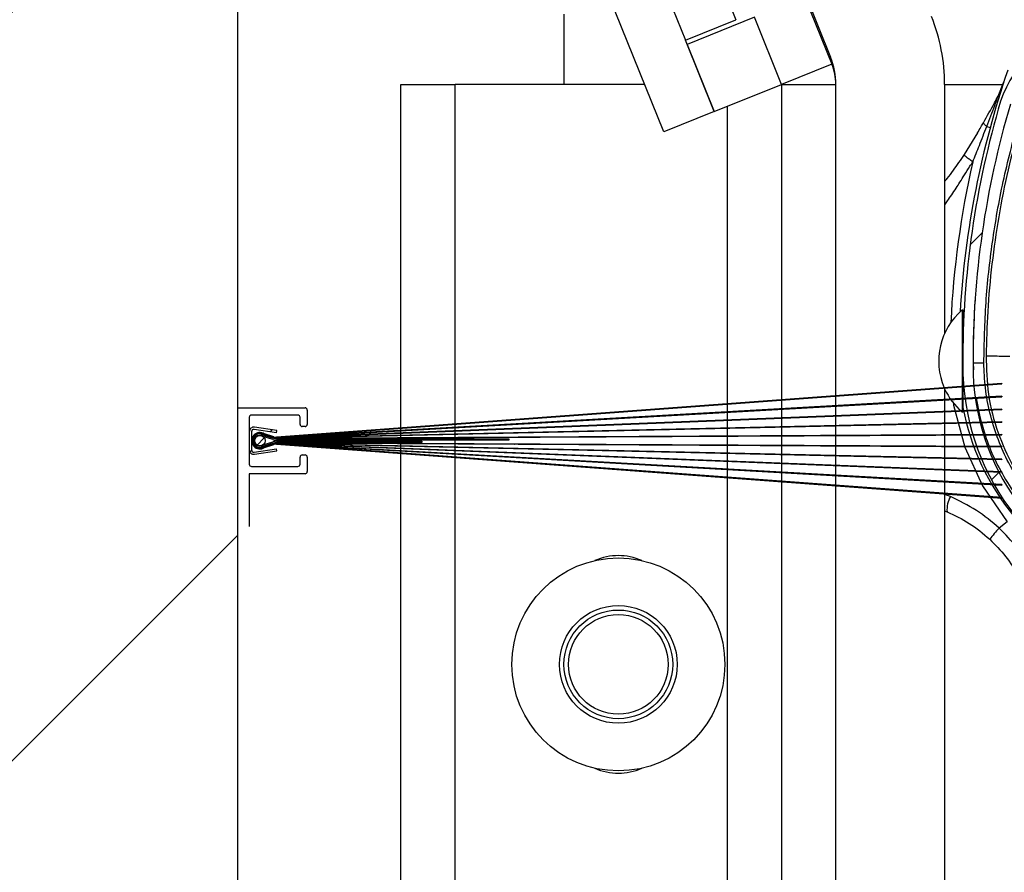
# Model space of a CAD drawing. Header units: inches. Extents: x 170 to 284, y 215 to 248.
# Tile 311 of 656: x 185.913 to 186.146, y 243.668 to 243.87. Entities that reach past the tile are written whole.
import ezdxf

# ---------------------------------------------------------------- set-up
doc = ezdxf.new("R2010")
doc.units = ezdxf.units.IN
doc.header["$LTSCALE"] = 0.25
doc.header["$MEASUREMENT"] = 0
doc.layers.add('LH BENCH MOUNT', color=7, linetype='Continuous')
pattern_1 = [(45, (176.0930244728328, 238.0091787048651), (-0.03026527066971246, 0.03026527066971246), [])]

msp = doc.modelspace()

# ---------------------------------------------------------------- hatches: boundary and pattern name
at = {"layer": 'LH BENCH MOUNT'}
h = msp.add_hatch(dxfattribs=at)
h.set_pattern_fill('ANSI31', color=256, style=0)
h.set_pattern_definition([(45, (0, -0.5529264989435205), (-0.08838834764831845, 0.08838834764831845), [])])
h.paths.add_polyline_path([(185.4488698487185, 243.6231789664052), (185.9644948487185, 243.6231789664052), (185.9644948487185, 245.0999116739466), (185.7280007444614, 245.0999116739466), (185.7280007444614, 245.1645705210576), (185.6895855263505, 245.0312116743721), (185.6895855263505, 245.0999116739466), (185.4488698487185, 245.0999116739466)])
h = msp.add_hatch(dxfattribs=at)
h.set_pattern_fill('ANSI31', color=256, scale=0.34241245, angle=2.8e-322, style=0)
h.set_pattern_definition(pattern_1)
edge = h.paths.add_edge_path(flags=0)
edge.add_arc((186.1662917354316, 243.6977719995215), 0.001712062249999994, 450.0000000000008, 472.2104203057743)
edge.add_line((186.1656445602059, 243.6993570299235), (186.1647320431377, 243.7015919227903))
edge.add_arc((186.1662917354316, 243.6977719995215), 0.004126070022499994, 449.9999999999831, 472.2104203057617, ccw=False)
edge.add_arc((186.1662917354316, 243.6888692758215), 0.01302879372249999, 401.4761673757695, 449.99999999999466, ccw=False)
edge.add_arc((186.1620458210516, 243.6857190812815), 0.01830194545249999, 360, 400.06137300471, ccw=False)
edge.add_arc((186.1685858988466, 243.6857190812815), 0.01176186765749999, 292.1408576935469, 360, ccw=False)
edge.add_arc((186.1662917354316, 243.6889719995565), 0.01566536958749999, 235.2570680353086, 295.4307998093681, ccw=False)
edge.add_arc((186.1715306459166, 243.6970871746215), 0.02532140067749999, 212.8542481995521, 235.9809333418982, ccw=False)
edge.add_arc((186.1633812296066, 243.6907183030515), 0.01504902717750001, 172.1557183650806, 209.3146496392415, ccw=False)
edge.add_arc((186.1758108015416, 243.6893828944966), 0.02754708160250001, 453.308503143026, 532.9325737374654, ccw=False)
edge.add_arc((186.1725578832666, 243.7254731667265), 0.008748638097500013, 280.9586189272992, 427.9414322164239)
edge.add_arc((186.1924176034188, 243.7878264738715), 0.05672062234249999, 179.5706357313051, 253.00989973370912, ccw=False)
edge.add_arc((186.3507493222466, 243.7890249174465), 0.2150521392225, 163.4260275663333, 180.2060536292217, ccw=False)
edge.add_arc((186.1719757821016, 243.8411743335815), 0.02884824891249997, 465.15884346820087, 521.4137567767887, ccw=False)
edge.add_arc((186.1546497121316, 243.8957206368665), 0.0284373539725, 290.1205938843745, 343.7190675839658)
edge.add_arc((186.1674901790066, 243.8915432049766), 0.01494630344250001, 345.2914408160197, 400.5471921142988)
edge.add_arc((186.1640660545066, 243.8897284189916), 0.0187470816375, 397.9578745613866, 431.4396159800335)
edge.add_arc((186.1662917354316, 243.8945564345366), 0.0134739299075, 433.877557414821, 472.2736457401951)
edge.add_arc((186.1637236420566, 243.9015758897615), 0.006011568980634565, 474.982532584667, 495.7175736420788)
edge.add_arc((186.1735166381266, 243.8943167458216), 0.01816498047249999, 500.8992600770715, 540.0000000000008)
edge.add_arc((186.1662917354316, 243.8943167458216), 0.01094007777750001, 180, 270)
edge.add_arc((186.1662917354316, 243.8852428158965), 0.001866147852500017, 270, 285.642246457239)
edge.add_line((186.1667949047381, 243.8834457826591), (186.167445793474, 243.8811211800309))
edge.add_arc((186.1662917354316, 243.8852428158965), 0.004280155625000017, 270.00000000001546, 285.6422464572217, ccw=False)
edge.add_arc((186.1662917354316, 243.8943167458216), 0.01335408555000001, 179.9999999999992, 270.00000000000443, ccw=False)
edge.add_arc((186.1735166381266, 243.8943167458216), 0.020578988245, 500.61135831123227, 540, ccw=False)
edge.add_arc((186.1637236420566, 243.9015758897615), 0.008425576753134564, 474.57766718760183, 496.4997109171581, ccw=False)
edge.add_arc((186.1662917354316, 243.8945564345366), 0.01588793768, 433.6903022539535, 472.4705806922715, ccw=False)
edge.add_arc((186.1640660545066, 243.8897284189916), 0.02116108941, 398.1045307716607, 431.57717173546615, ccw=False)
edge.add_arc((186.1674901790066, 243.8915432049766), 0.01736031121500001, 345.180248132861, 400.3658533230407, ccw=False)
edge.add_arc((186.1546497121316, 243.8957206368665), 0.030851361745, 289.9181572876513, 343.77953759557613, ccw=False)
edge.add_arc((186.1719757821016, 243.8411743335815), 0.02643424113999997, 464.9417095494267, 521.3236131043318)
edge.add_arc((186.3507493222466, 243.7890249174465), 0.21263813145, 523.4376684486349, 540.2096895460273)
edge.add_arc((186.1924176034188, 243.7878264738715), 0.05430661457, 539.5566266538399, 613.1145348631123)
edge.add_arc((186.1725578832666, 243.7254731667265), 0.01116264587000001, 280.0610388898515, 428.5290871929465, ccw=False)
edge.add_arc((186.1758108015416, 243.6893828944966), 0.02513307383, 452.9714001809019, 532.9706577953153)
edge.add_arc((186.1633812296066, 243.6907183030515), 0.01263501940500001, 532.0830472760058, 568.9826967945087)
edge.add_arc((186.1715306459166, 243.6970871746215), 0.022907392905, 213.0443063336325, 236.0197152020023)
edge.add_arc((186.1662917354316, 243.6889719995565), 0.01325136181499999, 235.1922404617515, 295.7352497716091)
edge.add_arc((186.1685858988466, 243.6857190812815), 0.009347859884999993, 291.7225241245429, 360)
edge.add_arc((186.1620458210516, 243.6857190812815), 0.01588793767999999, 360, 399.952178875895)
edge.add_arc((186.1662917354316, 243.6888692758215), 0.01061478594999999, 401.6345013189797, 450.0000000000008)
h = msp.add_hatch(dxfattribs=at)
h.set_pattern_fill('ANSI31', color=256, scale=0.34241245, angle=2.8e-322, style=0)
h.set_pattern_definition(pattern_1)
edge = h.paths.add_edge_path(flags=0)
edge.add_line((185.9730088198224, 243.771051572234), (185.970810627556, 243.7717613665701))
edge.add_arc((185.9697329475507, 243.7701800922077), 0.001913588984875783, 415.7245424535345, 664.2754575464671)
edge.add_line((185.970810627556, 243.7685988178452), (185.9730088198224, 243.7693086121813))
edge.add_arc((185.9736506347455, 243.7673209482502), 0.002088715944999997, 450, 467.895222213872, ccw=False)
edge.add_line((185.9736506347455, 243.7694096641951), (186.1449411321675, 243.7567628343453))
edge.add_line((186.1449411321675, 243.7567628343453), (186.1449411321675, 243.7566474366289))
edge.add_line((186.1449411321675, 243.7566474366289), (185.9736506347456, 243.7693754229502))
edge.add_arc((185.9736506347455, 243.7673209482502), 0.002054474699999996, 450.0000000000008, 467.8952222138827)
edge.add_line((185.9730193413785, 243.7692760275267), (185.9708258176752, 243.7685677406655))
edge.add_arc((185.9697329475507, 243.7701800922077), 0.001947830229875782, 55.87013613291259, 304.1298638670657, ccw=False)
edge.add_line((185.9708258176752, 243.7717924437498), (185.9730193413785, 243.7710841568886))
edge.add_arc((185.9736506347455, 243.7730392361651), 0.0020544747, 252.1047777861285, 270)
edge.add_line((185.9736506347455, 243.7709847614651), (186.1449411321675, 243.7837127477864))
edge.add_line((186.1449411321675, 243.7837127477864), (186.1449411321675, 243.7835973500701))
edge.add_line((186.1449411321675, 243.78359735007), (185.9736506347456, 243.7709505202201))
edge.add_arc((185.9736506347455, 243.7730392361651), 0.002088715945, 252.1047777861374, 269.9999999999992, ccw=False)
h = msp.add_hatch(dxfattribs=at)
h.set_pattern_fill('ANSI31', color=256, scale=0.34241245, angle=2.8e-322, style=0)
h.set_pattern_definition(pattern_1)
edge = h.paths.add_edge_path(flags=0)
edge.add_line((185.9729877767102, 243.7709864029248), (185.9707801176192, 243.7716992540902))
edge.add_arc((185.9697329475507, 243.7701800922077), 0.001845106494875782, 415.4212030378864, 664.5787969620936)
edge.add_line((185.9707801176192, 243.7686609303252), (185.9729877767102, 243.7693737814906))
edge.add_arc((185.9736506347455, 243.7673209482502), 0.002157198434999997, 450, 467.89522221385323, ccw=False)
edge.add_line((185.9736506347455, 243.7694781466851), (186.1449411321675, 243.7598092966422))
edge.add_line((186.1449411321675, 243.7598092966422), (186.1449411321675, 243.7596949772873))
edge.add_line((186.1449411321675, 243.7596949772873), (185.9736506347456, 243.7694439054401))
edge.add_arc((185.9736506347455, 243.7673209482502), 0.002122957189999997, 450.0000000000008, 467.895222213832)
edge.add_line((185.9729982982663, 243.7693411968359), (185.9707953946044, 243.7686298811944))
edge.add_arc((185.9697329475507, 243.7701800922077), 0.001879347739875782, 55.574959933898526, 304.4250400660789, ccw=False)
edge.add_line((185.9707953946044, 243.7717303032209), (185.9729982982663, 243.7710189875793))
edge.add_arc((185.9736506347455, 243.7730392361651), 0.00212295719, 252.1047777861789, 270)
edge.add_line((185.9736506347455, 243.7709162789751), (186.1449411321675, 243.780665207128))
edge.add_line((186.1449411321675, 243.780665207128), (186.1449411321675, 243.7805508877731))
edge.add_line((186.1449411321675, 243.7805508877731), (185.9736506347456, 243.7708820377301))
edge.add_arc((185.9736506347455, 243.7730392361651), 0.002157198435, 252.10477778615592, 269.9999999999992, ccw=False)
h = msp.add_hatch(dxfattribs=at)
h.set_pattern_fill('ANSI31', color=256, scale=0.34241245, angle=2.8e-322, style=0)
h.set_pattern_definition(pattern_1)
edge = h.paths.add_edge_path(flags=0)
edge.add_line((185.972966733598, 243.7709212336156), (185.9707494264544, 243.7716372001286))
edge.add_arc((185.9697329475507, 243.7701800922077), 0.001776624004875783, 415.1003613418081, 664.8996386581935)
edge.add_line((185.9707494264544, 243.7687229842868), (185.972966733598, 243.7694389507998))
edge.add_arc((185.9736506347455, 243.7673209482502), 0.002225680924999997, 450, 467.8952222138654, ccw=False)
edge.add_line((185.9736506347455, 243.7695466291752), (186.1449411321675, 243.7628278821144))
edge.add_line((186.1449411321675, 243.7628278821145), (186.1449411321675, 243.762714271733))
edge.add_line((186.1449411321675, 243.762714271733), (185.9736506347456, 243.7695123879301))
edge.add_arc((185.9736506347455, 243.7673209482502), 0.002191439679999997, 450.0000000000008, 467.8952222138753)
edge.add_line((185.9729772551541, 243.7694063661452), (185.9707647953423, 243.7686919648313))
edge.add_arc((185.9697329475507, 243.7701800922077), 0.001810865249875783, 55.26307391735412, 304.7369260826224, ccw=False)
edge.add_line((185.9707647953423, 243.771668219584), (185.9729772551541, 243.7709538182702))
edge.add_arc((185.9736506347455, 243.7730392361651), 0.00219143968, 252.1047777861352, 270)
edge.add_line((185.9736506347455, 243.7708477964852), (186.1449411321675, 243.7776459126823))
edge.add_line((186.1449411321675, 243.7776459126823), (186.1449411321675, 243.7775323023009))
edge.add_line((186.1449411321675, 243.7775323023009), (185.9736506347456, 243.7708135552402))
edge.add_arc((185.9736506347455, 243.7730392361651), 0.002225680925, 252.10477778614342, 269.9999999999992, ccw=False)
h = msp.add_hatch(dxfattribs=at)
h.set_pattern_fill('ANSI31', color=256, scale=0.34241245, angle=2.8e-322, style=0)
h.set_pattern_definition(pattern_1)
edge = h.paths.add_edge_path(flags=0)
edge.add_line((185.9729456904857, 243.7708560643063), (185.9707185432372, 243.7715752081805))
edge.add_arc((185.9697329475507, 243.7701800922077), 0.001708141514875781, 414.7602667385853, 665.2397332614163)
edge.add_line((185.9707185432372, 243.7687849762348), (185.9729456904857, 243.769504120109))
edge.add_arc((185.9736506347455, 243.7673209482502), 0.002294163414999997, 450, 467.8952222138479, ccw=False)
edge.add_line((185.9736506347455, 243.7696151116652), (186.1449411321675, 243.7658268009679))
edge.add_line((186.1449411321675, 243.7658268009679), (186.1449411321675, 243.7657161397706))
edge.add_line((186.1449411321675, 243.7657161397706), (185.9736506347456, 243.7695808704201))
edge.add_arc((185.9736506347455, 243.7673209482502), 0.002259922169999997, 450.0000000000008, 467.8952222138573)
edge.add_line((185.9729562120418, 243.7694715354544), (185.9707340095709, 243.7687539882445))
edge.add_arc((185.9697329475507, 243.7701800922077), 0.001742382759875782, 54.93283951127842, 305.067160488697, ccw=False)
edge.add_line((185.9707340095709, 243.7716061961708), (185.9729562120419, 243.7708886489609))
edge.add_arc((185.9736506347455, 243.7730392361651), 0.00225992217, 252.1047777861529, 270)
edge.add_line((185.9736506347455, 243.7707793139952), (186.1449411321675, 243.7746440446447))
edge.add_line((186.1449411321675, 243.7746440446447), (186.1449411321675, 243.7745333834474))
edge.add_line((186.1449411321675, 243.7745333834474), (185.9736506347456, 243.7707450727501))
edge.add_arc((185.9736506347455, 243.7730392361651), 0.002294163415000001, 252.10477778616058, 269.9999999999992, ccw=False)
h = msp.add_hatch(dxfattribs=at)
h.set_pattern_fill('ANSI31', color=256, scale=0.34241245, angle=2.8e-322, style=0)
h.set_pattern_definition(pattern_1)
edge = h.paths.add_edge_path(flags=0)
edge.add_line((185.9737349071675, 243.7725684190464), (185.9736576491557, 243.7720606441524))
edge.add_line((185.9736576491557, 243.7720606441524), (185.9683934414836, 243.7728615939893))
edge.add_arc((185.9683083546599, 243.7723023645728), 0.0005656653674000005, 441.3487905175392, 540.0000000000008)
edge.add_line((185.9677426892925, 243.7723023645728), (185.9677426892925, 243.7680406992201))
edge.add_arc((185.9683083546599, 243.7680406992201), 0.0005656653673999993, 180, 278.6512094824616)
edge.add_line((185.9683934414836, 243.7674814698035), (185.9736576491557, 243.7682824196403))
edge.add_line((185.9736576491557, 243.7682824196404), (185.9737349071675, 243.7677746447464))
edge.add_line((185.9737349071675, 243.7677746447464), (185.9684706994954, 243.7669736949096))
edge.add_arc((185.9683083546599, 243.7680406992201), 0.0010792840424, 179.9999999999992, 278.65120948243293, ccw=False)
edge.add_line((185.9672290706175, 243.7680406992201), (185.9672290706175, 243.7723023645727))
edge.add_arc((185.9683083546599, 243.7723023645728), 0.0010792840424, 441.3487905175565, 540, ccw=False)
edge.add_line((185.9684706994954, 243.7733693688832), (185.9737349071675, 243.7725684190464))
h = msp.add_hatch(dxfattribs=at)
h.set_pattern_fill('ANSI31', color=256, scale=0.34241245, angle=2.8e-322, style=0)
h.set_pattern_definition(pattern_1)
edge = h.paths.add_edge_path(flags=0)
edge.add_line((185.9729246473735, 243.7707908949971), (185.9706874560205, 243.7715132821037))
edge.add_arc((185.9697329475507, 243.7701800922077), 0.001639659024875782, 414.3989132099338, 665.6010867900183)
edge.add_line((185.9706874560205, 243.7688469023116), (185.9729246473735, 243.7695692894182))
edge.add_arc((185.9736506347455, 243.7673209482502), 0.002362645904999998, 450, 467.8952222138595, ccw=False)
edge.add_line((185.9736506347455, 243.7696835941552), (186.1449411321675, 243.7688145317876))
edge.add_line((186.1449411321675, 243.7688145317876), (186.1449411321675, 243.7687017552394))
edge.add_line((186.1449411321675, 243.7687017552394), (185.9736506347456, 243.7696493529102))
edge.add_arc((185.9736506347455, 243.7673209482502), 0.002328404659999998, 450.0000000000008, 467.8952222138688)
edge.add_line((185.9729351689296, 243.7695367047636), (185.9707030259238, 243.7688159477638))
edge.add_arc((185.9697329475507, 243.7701800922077), 0.001673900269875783, 54.58238398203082, 305.4176160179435, ccw=False)
edge.add_line((185.9707030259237, 243.7715442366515), (185.9729351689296, 243.7708234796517))
edge.add_arc((185.9736506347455, 243.7730392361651), 0.00232840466, 252.1047777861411, 270)
edge.add_line((185.9736506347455, 243.7707108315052), (186.1449411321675, 243.7716584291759))
edge.add_line((186.1449411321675, 243.7716584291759), (186.1449411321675, 243.7715456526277))
edge.add_line((186.1449411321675, 243.7715456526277), (185.9736506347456, 243.7706765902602))
edge.add_arc((185.9736506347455, 243.7730392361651), 0.002362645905, 252.1047777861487, 269.9999999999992, ccw=False)
h = msp.add_hatch(dxfattribs=at)
h.set_pattern_fill('ANSI31', color=256, scale=0.34241245, angle=2.8e-322, style=0)
h.set_pattern_definition(pattern_1)
edge = h.paths.add_edge_path(flags=0)
edge.add_line((185.9736506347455, 243.7700602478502), (186.0079761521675, 243.7700602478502))
edge.add_line((186.0079761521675, 243.7700602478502), (186.0079761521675, 243.7697178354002))
edge.add_line((186.0079761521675, 243.7697178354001), (185.9736506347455, 243.7697178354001))
edge.add_arc((185.9736506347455, 243.7673209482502), 0.002396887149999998, 450.0000000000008, 467.895222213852)
edge.add_line((185.9729141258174, 243.7696018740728), (185.9706718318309, 243.7688778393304))
edge.add_arc((185.9697329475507, 243.7701800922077), 0.001605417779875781, 54.209555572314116, 305.7904444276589, ccw=False)
edge.add_line((185.9706718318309, 243.7714823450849), (185.9729141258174, 243.7707583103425))
edge.add_arc((185.9736506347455, 243.7730392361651), 0.00239688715, 252.1047777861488, 270)
edge.add_line((185.9736506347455, 243.7706423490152), (186.0285208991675, 243.7706423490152))
edge.add_line((186.0285208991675, 243.7706423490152), (186.0285208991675, 243.7702999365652))
edge.add_line((186.0285208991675, 243.7702999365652), (185.9736506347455, 243.7702999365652))
edge.add_arc((185.9736506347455, 243.7730392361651), 0.0027392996, 252.1047777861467, 269.9999999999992, ccw=False)
edge.add_line((185.9728089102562, 243.7704324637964), (185.9705121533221, 243.7711740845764))
edge.add_arc((185.9697329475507, 243.7701800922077), 0.001263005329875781, 411.9065615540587, 668.0934384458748)
edge.add_line((185.9705121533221, 243.7691860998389), (185.9728089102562, 243.769927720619))
edge.add_arc((185.9736506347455, 243.7673209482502), 0.002739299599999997, 450, 467.8952222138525, ccw=False)
h = msp.add_hatch(dxfattribs=at)
h.set_pattern_fill('ANSI31', color=256, scale=0.34241245, angle=2.8e-322, style=0)
h.set_pattern_definition(pattern_1)
edge = h.paths.add_edge_path(flags=0)
edge.add_arc((185.9697329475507, 243.7701800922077), 0.001246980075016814, 180, 540, ccw=False)
h = msp.add_hatch(dxfattribs=at)
h.set_pattern_fill('ANSI31', color=256, scale=0.34241245, angle=2.8e-322, style=0)
h.set_pattern_definition(pattern_1)
edge = h.paths.add_edge_path(flags=0)
edge.add_arc((186.1662917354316, 243.4923245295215), 0.001712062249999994, 450.0000000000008, 472.2104203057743)
edge.add_line((186.1656445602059, 243.4939095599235), (186.1647320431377, 243.4961444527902))
edge.add_arc((186.1662917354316, 243.4923245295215), 0.004126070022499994, 450, 472.2104203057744, ccw=False)
edge.add_arc((186.1662917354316, 243.4834218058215), 0.01302879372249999, 401.47616737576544, 450, ccw=False)
edge.add_arc((186.1620458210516, 243.4802716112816), 0.01830194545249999, 359.99999999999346, 400.0613730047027, ccw=False)
edge.add_arc((186.1685858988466, 243.4802716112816), 0.01176186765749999, 292.1408576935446, 359.99999999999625, ccw=False)
edge.add_arc((186.1662917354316, 243.4835245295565), 0.01566536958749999, 235.2570680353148, 295.4307998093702, ccw=False)
edge.add_arc((186.1715306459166, 243.4916397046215), 0.02532140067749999, 212.8542481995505, 235.980933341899, ccw=False)
edge.add_arc((186.1633812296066, 243.4852708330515), 0.01504902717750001, 172.1557183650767, 209.3146496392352, ccw=False)
edge.add_arc((186.1758108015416, 243.4839354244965), 0.02754708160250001, 453.30850314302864, 532.9325737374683, ccw=False)
edge.add_arc((186.1725578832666, 243.5200256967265), 0.008748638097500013, 280.9586189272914, 427.9414322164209)
edge.add_arc((186.1924176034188, 243.5823790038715), 0.05672062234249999, 179.5706357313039, 253.00989973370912, ccw=False)
edge.add_arc((186.3507493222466, 243.5835774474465), 0.2150521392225, 163.4260275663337, 180.2060536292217, ccw=False)
edge.add_arc((186.1719757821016, 243.6357268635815), 0.02884824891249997, 465.1588434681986, 521.4137567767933, ccw=False)
edge.add_arc((186.1546497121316, 243.6902731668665), 0.0284373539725, 290.1205938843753, 343.7190675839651)
edge.add_arc((186.1674901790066, 243.6860957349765), 0.01494630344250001, 345.2914408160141, 400.5471921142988)
edge.add_arc((186.1640660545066, 243.6842809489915), 0.0187470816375, 397.9578745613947, 431.4396159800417)
edge.add_arc((186.1662917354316, 243.6891089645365), 0.0134739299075, 433.877557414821, 472.273645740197)
edge.add_arc((186.1637236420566, 243.6961284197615), 0.006011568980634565, 474.9825325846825, 495.7175736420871)
edge.add_arc((186.1735166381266, 243.6888692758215), 0.01816498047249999, 500.8992600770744, 539.9999999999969)
edge.add_arc((186.1662917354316, 243.6888692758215), 0.01094007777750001, 539.9999999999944, 630.0000000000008)
edge.add_arc((186.1662917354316, 243.6797953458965), 0.001866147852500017, 270, 285.6422464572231)
edge.add_line((186.1667949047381, 243.6779983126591), (186.167445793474, 243.6756737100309))
edge.add_arc((186.1662917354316, 243.6797953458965), 0.004280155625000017, 269.9999999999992, 285.6422464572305, ccw=False)
edge.add_arc((186.1662917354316, 243.6888692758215), 0.01335408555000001, 179.9999999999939, 269.9999999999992, ccw=False)
edge.add_arc((186.1735166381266, 243.6888692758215), 0.020578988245, 500.6113583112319, 539.9999999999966, ccw=False)
edge.add_arc((186.1637236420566, 243.6961284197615), 0.008425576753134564, 474.57766718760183, 496.4997109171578, ccw=False)
edge.add_arc((186.1662917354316, 243.6891089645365), 0.01588793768, 433.690302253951, 472.4705806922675, ccw=False)
edge.add_arc((186.1640660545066, 243.6842809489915), 0.02116108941, 398.10453077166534, 431.5771717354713, ccw=False)
edge.add_arc((186.1674901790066, 243.6860957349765), 0.01736031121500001, 345.180248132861, 400.36585332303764, ccw=False)
edge.add_arc((186.1546497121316, 243.6902731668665), 0.030851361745, 289.91815728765, 343.7795375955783, ccw=False)
edge.add_arc((186.1719757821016, 243.6357268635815), 0.02643424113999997, 464.9417095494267, 521.3236131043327)
edge.add_arc((186.3507493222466, 243.5835774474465), 0.21263813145, 523.4376684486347, 540.2096895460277)
edge.add_arc((186.1924176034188, 243.5823790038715), 0.05430661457, 539.5566266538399, 613.1145348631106)
edge.add_arc((186.1725578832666, 243.5200256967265), 0.01116264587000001, 280.0610388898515, 428.5290871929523, ccw=False)
edge.add_arc((186.1758108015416, 243.4839354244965), 0.02513307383, 452.971400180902, 532.9706577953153)
edge.add_arc((186.1633812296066, 243.4852708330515), 0.01263501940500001, 532.0830472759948, 568.9826967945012)
edge.add_arc((186.1715306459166, 243.4916397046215), 0.022907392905, 213.0443063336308, 236.0197152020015)
edge.add_arc((186.1662917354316, 243.4835245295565), 0.01325136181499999, 235.1922404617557, 295.7352497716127)
edge.add_arc((186.1685858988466, 243.4802716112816), 0.009347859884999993, 291.7225241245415, 359.9999999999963)
edge.add_arc((186.1620458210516, 243.4802716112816), 0.01588793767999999, 359.9999999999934, 399.9521788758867)
edge.add_arc((186.1662917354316, 243.4834218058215), 0.01061478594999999, 401.6345013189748, 450.0000000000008)

# ---------------------------------------------------------------- linework, layer by layer
for p, q in [((185.9644897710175, 239.6015567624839), (185.9644897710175, 245.0845667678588)), ((185.9644897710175, 243.7779614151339), (185.9644897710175, 244.5691053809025)), ((186.0403532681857, 244.0194725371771), (186.1044882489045, 243.8607328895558)), ((186.0406649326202, 244.0178691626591), (186.104799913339, 243.8591295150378)), ((186.0651150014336, 243.8430957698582), (186.0290390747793, 243.9323868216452)), ((186.0596643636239, 243.9251409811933), (186.0821116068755, 243.8695821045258)), ((186.0477588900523, 243.9203308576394), (186.0702061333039, 243.8647719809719)), ((186.0415325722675, 243.8709082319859), (186.0415325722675, 243.8543193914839)), ((186.0864809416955, 243.8701933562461), (186.0706069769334, 243.8637798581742)), ((186.0928944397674, 243.854319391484), (186.0864809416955, 243.8701933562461)), ((186.0702061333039, 243.8647719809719), (186.0821116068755, 243.8695821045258)), ((186.0770204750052, 243.8479058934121), (186.0702061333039, 243.8647719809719)), ((186.0706069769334, 243.8637798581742), (186.0770204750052, 243.8479058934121)), ((186.104799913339, 243.8591295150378), (186.0928944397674, 243.8543193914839)), ((186.0030111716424, 243.7731664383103), (186.0030111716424, 243.8543193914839)), ((186.0030111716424, 243.8543193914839), (186.0158516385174, 243.8543193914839)), ((186.060580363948, 243.8543193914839), (186.0158516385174, 243.8543193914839)), ((186.0158516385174, 243.7741205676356), (186.0158516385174, 243.8543193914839)), ((186.0770204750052, 243.8479058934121), (186.0928944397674, 243.854319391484)), ((186.0928944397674, 243.8543193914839), (186.0928944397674, 243.7798453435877)), ((186.0928944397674, 243.8543193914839), (186.1057349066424, 243.8543193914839)), ((186.1057349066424, 243.780799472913), (186.1057349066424, 243.8543193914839)), ((186.1314158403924, 243.8543193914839), (186.145153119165, 243.8543193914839)), ((186.1314158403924, 243.8543193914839), (186.1314158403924, 243.7955289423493)), ((186.1440407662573, 243.8515369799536), (186.1453956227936, 243.854925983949)), ((186.0800539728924, 243.8491315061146), (186.0800539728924, 243.7788912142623)), ((186.0770204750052, 243.8479058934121), (186.0651150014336, 243.8430957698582)), ((186.1413538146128, 243.8443716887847), (186.1421723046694, 243.8441499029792)), ((186.1391859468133, 243.8428763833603), (186.1359997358, 243.83774990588)), ((186.1355302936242, 243.8010474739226), (186.1355251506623, 243.7785574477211)), ((186.1355287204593, 243.8010474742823), (186.1355302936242, 243.8010474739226)), ((186.1355302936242, 243.8010474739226), (186.1357014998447, 243.8010474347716)), ((186.1357014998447, 243.8010474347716), (186.1356989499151, 243.789896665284)), ((186.1383866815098, 243.7991108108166), (186.1383868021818, 243.7991130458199)), ((186.1381777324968, 243.794344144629), (186.1383488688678, 243.794344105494)), ((186.1356984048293, 243.7875130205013), (186.1356963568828, 243.77855740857)), ((186.1381117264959, 243.7885476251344), (186.1382130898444, 243.7869043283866)), ((186.1449411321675, 243.7837127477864), (185.9736506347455, 243.7709847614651)), ((185.9736506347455, 243.7709505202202), (186.1449411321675, 243.78359735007)), ((186.1314158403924, 243.7824554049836), (186.1314158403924, 243.779895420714)), ((186.1449411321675, 243.7837127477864), (186.1449411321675, 243.78359735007)), ((186.1449411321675, 243.780665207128), (185.9736506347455, 243.7709162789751)), ((185.9736506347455, 243.7708820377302), (186.1449411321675, 243.7805508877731)), ((186.0928944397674, 243.7797546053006), (186.0928944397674, 243.7777029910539)), ((186.1057349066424, 243.7784338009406), (186.1057349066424, 243.7807026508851)), ((186.1314158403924, 243.7797874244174), (186.1314158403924, 243.777109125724)), ((186.1388782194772, 243.7802086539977), (186.1396072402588, 243.7761756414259)), ((186.1449411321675, 243.780665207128), (186.1449411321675, 243.7805508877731)), ((185.9644897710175, 243.7779614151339), (185.9803896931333, 243.7779614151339)), ((185.9644897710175, 243.7515956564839), (185.9644897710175, 243.7779614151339)), ((186.1449411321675, 243.7776459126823), (185.9736506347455, 243.7708477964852)), ((185.9736506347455, 243.7708135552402), (186.1449411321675, 243.7775323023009)), ((185.9809255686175, 243.7774255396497), (185.9809255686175, 243.7740459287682)), ((186.0800539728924, 243.7788065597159), (186.0800539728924, 243.7769721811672)), ((186.0928944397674, 243.7776130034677), (186.0928944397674, 243.7755803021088)), ((186.1057349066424, 243.7760899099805), (186.1057349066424, 243.7783378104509)), ((186.1314158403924, 243.7770017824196), (186.1314158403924, 243.7743388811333)), ((186.1355247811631, 243.7769416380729), (186.1355232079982, 243.7769416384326)), ((186.1355248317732, 243.7771629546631), (186.1355247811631, 243.7769416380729)), ((186.1356959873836, 243.7769415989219), (186.1355247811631, 243.7769416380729)), ((186.1355251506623, 243.7785574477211), (186.1355248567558, 243.7772722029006)), ((186.1356960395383, 243.7771696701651), (186.1356959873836, 243.7769415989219)), ((186.1356963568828, 243.77855740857), (186.1356960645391, 243.7772789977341)), ((186.1390422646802, 243.7787986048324), (186.1390422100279, 243.7787989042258)), ((186.1449411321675, 243.7776459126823), (186.1449411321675, 243.7775323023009)), ((185.9672290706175, 243.7757134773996), (185.9672290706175, 243.7646295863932)), ((185.9786776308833, 243.7762493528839), (185.9677649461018, 243.7762493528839)), ((186.1449411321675, 243.7746440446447), (185.9736506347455, 243.7707793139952)), ((185.9792135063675, 243.7740459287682), (185.9792135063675, 243.7757134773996)), ((186.0800539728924, 243.7768881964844), (186.0800539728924, 243.7750706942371)), ((186.0800539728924, 243.774987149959), (186.0800539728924, 243.7731800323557)), ((186.0928944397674, 243.7754908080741), (186.0928944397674, 243.7734697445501)), ((186.1057349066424, 243.7737594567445), (186.1057349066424, 243.7759944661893)), ((186.1396072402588, 243.7761756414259), (186.1400688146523, 243.7746564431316)), ((186.1449411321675, 243.7746440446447), (186.1449411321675, 243.7745333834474)), ((185.9672290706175, 243.7723023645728), (185.9672290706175, 243.7680406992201)), ((185.9677426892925, 243.7723023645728), (185.9677426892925, 243.7680406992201)), ((185.9736576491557, 243.7720606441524), (185.9683934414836, 243.7728615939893)), ((185.9737349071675, 243.7725684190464), (185.9684706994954, 243.7733693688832)), ((185.9736506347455, 243.7707450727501), (186.1449411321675, 243.7745333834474)), ((185.9736576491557, 243.7720606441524), (185.9737349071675, 243.7725684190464)), ((185.9803896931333, 243.7735100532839), (185.9797493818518, 243.7735100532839)), ((186.0030111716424, 243.7725873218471), (186.0030111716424, 243.7731182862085)), ((186.0030111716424, 243.7720130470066), (186.0030111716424, 243.7725393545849)), ((186.0158516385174, 243.7733181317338), (186.0158516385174, 243.7740663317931)), ((186.0158516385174, 243.7725226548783), (186.0158516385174, 243.7732641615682)), ((186.0158516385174, 243.7717314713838), (186.0158516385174, 243.7724688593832)), ((186.0800539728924, 243.7730983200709), (186.0800539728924, 243.7712994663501)), ((186.0928944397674, 243.7733823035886), (186.0928944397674, 243.7713705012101)), ((186.1057349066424, 243.7714415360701), (186.1057349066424, 243.7736662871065)), ((186.1314158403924, 243.774234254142), (186.1314158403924, 243.77158360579)), ((185.9728089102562, 243.7704324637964), (185.9705121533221, 243.7711740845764)), ((185.9706718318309, 243.7714823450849), (185.9729141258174, 243.7707583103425)), ((185.9706874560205, 243.7715132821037), (185.9729246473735, 243.7707908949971)), ((185.9729351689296, 243.7708234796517), (185.9707030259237, 243.7715442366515)), ((185.9707185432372, 243.7715752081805), (185.9729456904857, 243.7708560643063)), ((185.9729562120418, 243.7708886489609), (185.9707340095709, 243.7716061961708)), ((185.9707494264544, 243.7716372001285), (185.972966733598, 243.7709212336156)), ((185.9729772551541, 243.7709538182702), (185.9707647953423, 243.771668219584)), ((185.9707801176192, 243.7716992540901), (185.9729877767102, 243.7709864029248)), ((185.9729982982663, 243.7710189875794), (185.9707953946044, 243.7717303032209)), ((185.970810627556, 243.7717613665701), (185.9730088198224, 243.771051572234)), ((185.9730193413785, 243.7710841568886), (185.9708258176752, 243.7717924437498)), ((186.1449411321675, 243.7716584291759), (185.9736506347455, 243.7707108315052)), ((185.9736506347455, 243.7706765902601), (186.1449411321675, 243.7715456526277)), ((185.9736506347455, 243.7706423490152), (186.0285208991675, 243.7706423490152)), ((186.0285208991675, 243.7702999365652), (185.9736506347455, 243.7702999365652)), ((185.9736506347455, 243.7700602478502), (186.0079761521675, 243.7700602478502)), ((186.0030111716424, 243.7714417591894), (186.0030111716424, 243.7719652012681)), ((186.0030111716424, 243.7708732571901), (186.0030111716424, 243.7713944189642)), ((186.0030111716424, 243.7706423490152), (186.0030111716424, 243.7708255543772)), ((186.0030111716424, 243.7700602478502), (186.0030111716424, 243.7702999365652)), ((186.0079761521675, 243.7700602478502), (186.0079761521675, 243.7697178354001)), ((186.0158516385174, 243.7709442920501), (186.0158516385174, 243.771678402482)), ((186.0158516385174, 243.7706423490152), (186.0158516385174, 243.7708907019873)), ((186.0158516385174, 243.769469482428), (186.0158516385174, 243.7702999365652)), ((186.0285208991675, 243.7706423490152), (186.0285208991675, 243.7702999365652)), ((186.0800539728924, 243.7712164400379), (186.0800539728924, 243.7691437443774)), ((186.0928944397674, 243.771281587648), (186.0928944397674, 243.7690785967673)), ((186.1057349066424, 243.7690134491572), (186.1057349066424, 243.7713467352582)), ((186.1314158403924, 243.7714770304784), (186.1314158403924, 243.7688831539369)), ((186.1449411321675, 243.7716584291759), (186.1449411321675, 243.7715456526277)), ((185.9683934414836, 243.7674814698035), (185.9736576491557, 243.7682824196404)), ((185.9684706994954, 243.7669736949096), (185.9737349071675, 243.7677746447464)), ((185.9705121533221, 243.7691860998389), (185.9728089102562, 243.7699277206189)), ((185.9729141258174, 243.7696018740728), (185.9706718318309, 243.7688778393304)), ((185.9729246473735, 243.7695692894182), (185.9706874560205, 243.7688469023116)), ((185.9707030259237, 243.7688159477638), (185.9729351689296, 243.7695367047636)), ((185.9729456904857, 243.769504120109), (185.9707185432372, 243.7687849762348)), ((185.9707340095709, 243.7687539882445), (185.9729562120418, 243.7694715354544)), ((185.972966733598, 243.7694389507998), (185.9707494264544, 243.7687229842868)), ((185.9707647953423, 243.7686919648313), (185.9729772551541, 243.7694063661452)), ((185.9729877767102, 243.7693737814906), (185.9707801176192, 243.7686609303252)), ((185.9707953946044, 243.7686298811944), (185.9729982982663, 243.7693411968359)), ((185.9730088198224, 243.7693086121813), (185.970810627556, 243.7685988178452)), ((185.9708258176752, 243.7685677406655), (185.9730193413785, 243.7692760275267)), ((186.0079761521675, 243.7697178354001), (185.9736506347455, 243.7697178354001)), ((186.1449411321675, 243.7688145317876), (185.9736506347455, 243.7696835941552)), ((185.9736506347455, 243.7696493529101), (186.1449411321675, 243.7687017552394)), ((186.1449411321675, 243.7658268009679), (185.9736506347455, 243.7696151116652)), ((185.9736506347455, 243.7695808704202), (186.1449411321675, 243.7657161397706)), ((186.1449411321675, 243.7628278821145), (185.9736506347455, 243.7695466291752)), ((185.9736506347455, 243.7695123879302), (186.1449411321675, 243.762714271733)), ((186.1449411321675, 243.7598092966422), (185.9736506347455, 243.7694781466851)), ((185.9736506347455, 243.7694439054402), (186.1449411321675, 243.7596949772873)), ((186.1449411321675, 243.7567628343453), (185.9736506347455, 243.7694096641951)), ((185.9736506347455, 243.7693754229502), (186.1449411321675, 243.7566474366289)), ((185.9737349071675, 243.7677746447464), (185.9736576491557, 243.7682824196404)), ((186.0030111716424, 243.7695346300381), (186.0030111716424, 243.7697178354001)), ((186.0030111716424, 243.7689657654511), (186.0030111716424, 243.7694869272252)), ((186.0030111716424, 243.7683949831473), (186.0030111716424, 243.768918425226)), ((186.0030111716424, 243.7678208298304), (186.0030111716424, 243.7683471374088)), ((186.0030111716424, 243.7672418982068), (186.0030111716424, 243.7677728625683)), ((186.0158516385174, 243.7686817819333), (186.0158516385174, 243.7694158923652)), ((186.0158516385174, 243.7678913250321), (186.0158516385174, 243.7686287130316)), ((186.0158516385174, 243.7670960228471), (186.0158516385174, 243.767837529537)), ((186.0800539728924, 243.7690607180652), (186.0800539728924, 243.7672618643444)), ((186.0928944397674, 243.7689896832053), (186.0928944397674, 243.7669778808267)), ((186.1057349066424, 243.7666938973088), (186.1057349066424, 243.7689186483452)), ((186.1314158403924, 243.7687765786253), (186.1314158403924, 243.7661259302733)), ((186.1449411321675, 243.7688145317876), (186.1449411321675, 243.7687017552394)), ((185.9792135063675, 243.7646295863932), (185.9792135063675, 243.7662971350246)), ((185.9797493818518, 243.7668330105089), (185.9803896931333, 243.7668330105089)), ((185.9809255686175, 243.7662971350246), (185.9809255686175, 243.7629175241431)), ((186.0030111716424, 239.6015567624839), (186.0030111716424, 243.7671937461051)), ((186.0158516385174, 243.7662938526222), (186.0158516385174, 243.7670420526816)), ((186.0158516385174, 239.6015567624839), (186.0158516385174, 243.7662396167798)), ((186.0800539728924, 243.7671801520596), (186.0800539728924, 243.7653730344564)), ((186.0928944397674, 243.7668904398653), (186.0928944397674, 243.7648693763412)), ((186.1057349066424, 243.7643657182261), (186.1057349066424, 243.7666007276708)), ((186.1314158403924, 243.766021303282), (186.1314158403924, 243.7633584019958)), ((186.1449411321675, 243.7658268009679), (186.1449411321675, 243.7657161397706)), ((185.9677649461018, 243.7640937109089), (185.9786776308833, 243.7640937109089)), ((186.0800539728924, 243.7652894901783), (186.0800539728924, 243.7634719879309)), ((186.0800539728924, 243.7633880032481), (186.0800539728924, 243.7615536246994)), ((186.0928944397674, 243.7647798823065), (186.0928944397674, 243.7627471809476)), ((186.1057349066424, 243.7620223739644), (186.1057349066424, 243.7642702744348)), ((186.1314158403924, 243.7632510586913), (186.1314158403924, 243.7605727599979)), ((185.9672290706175, 243.7623816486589), (185.9672290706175, 243.7498835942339)), ((185.9803896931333, 243.7623816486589), (185.9672290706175, 243.7623816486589)), ((186.0800539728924, 243.761468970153), (186.0800539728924, 239.6015567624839)), ((186.0928944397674, 243.7626571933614), (186.0928944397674, 243.7606055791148)), ((186.1057349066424, 243.7596575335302), (186.1057349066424, 243.7619263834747)), ((186.1449411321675, 243.7628278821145), (186.1449411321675, 243.762714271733)), ((186.0928944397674, 243.7605148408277), (186.0928944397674, 239.6015567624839)), ((186.1057349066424, 239.6015567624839), (186.1057349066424, 243.7595607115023)), ((186.1314158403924, 243.7604647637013), (186.1314158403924, 243.757761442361)), ((186.1449411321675, 243.7598092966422), (186.1449411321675, 243.7596949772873)), ((186.1314158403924, 243.7576524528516), (186.1314158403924, 243.5900814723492)), ((186.1327797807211, 243.7570124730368), (186.1314158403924, 243.7574475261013)), ((186.1449411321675, 243.7567628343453), (186.1449411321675, 243.7566474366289)), ((186.1314158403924, 243.7535836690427), (186.1319843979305, 243.7534099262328)), ((185.9644897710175, 239.6426462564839), (185.9644897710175, 243.7498835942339)), ((186.1461731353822, 243.7510445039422), (186.1442768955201, 243.7494918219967))]:
    msp.add_line(p, q, dxfattribs=at)
at = {"layer": 'LH BENCH MOUNT', "flags": 128}
msp.add_lwpolyline([(186.1334581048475, 243.779372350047), (186.1335312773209, 243.7785755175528), (186.1361895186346, 243.7686205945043), (186.1403621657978, 243.7595363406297), (186.146173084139, 243.751044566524), (186.1461731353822, 243.7510445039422), (186.1461731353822, 243.7510445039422)], dxfattribs=at)
at = {"layer": 'LH BENCH MOUNT'}
for centre, radius in [((185.9697329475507, 243.7701800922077), 0.001246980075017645), ((186.0543730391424, 243.7173544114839), 0.0251501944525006), ((186.0543730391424, 243.7173544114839), 0.01390194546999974), ((186.0543730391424, 243.7173544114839), 0.01284046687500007), ((186.0543730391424, 243.7173544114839), 0.01177042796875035)]:
    msp.add_circle(centre, radius, dxfattribs=at)
for centre, radius, start, end in [((186.0886142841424, 243.8543193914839), 0.04280155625, 0, 21.99999999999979), ((186.1719757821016, 243.8411743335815), 0.02884824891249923, 105.1588434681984, 161.4137567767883), ((186.0886142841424, 243.8543193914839), 0.01712062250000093, 0, 21.99999999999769), ((186.0928944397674, 243.8543193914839), 0.01284046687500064, 0, 22.00000000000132), ((186.3507141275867, 243.7876414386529), 0.2160622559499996, 161.092978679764, 176.5597220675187), ((186.3507493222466, 243.7890249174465), 0.2150521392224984, 163.4260275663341, 180.2060536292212), ((186.3507493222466, 243.7890249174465), 0.2126381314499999, 163.4376684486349, 180.2096895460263), ((186.3507141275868, 243.7876414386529), 0.2180957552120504, 167.1792232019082, 177.2535733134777), ((186.145945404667, 243.7889921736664), 0.01593228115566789, 130.8294767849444, 203.2627530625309), ((186.1459469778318, 243.7889921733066), 0.01593228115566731, 130.8294767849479, 203.2623082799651), ((186.1362479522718, 243.7948924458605), 0.0005478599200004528, 179.9868977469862, 208.3635278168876), ((186.1924176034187, 243.7878264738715), 0.05672062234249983, 179.5706357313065, 253.009899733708), ((186.1924176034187, 243.7878264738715), 0.05430661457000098, 179.5566266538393, 253.114534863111), ((186.1459469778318, 243.7889921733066), 0.01593228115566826, 204.2089178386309, 229.1443187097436), ((186.145945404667, 243.7889921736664), 0.01593228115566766, 204.2227105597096, 229.1443187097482), ((186.1362452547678, 243.7830963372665), 0.0005478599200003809, 134.5651049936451, 179.98689774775), ((185.9803896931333, 243.7774255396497), 0.0005358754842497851, 0, 90), ((186.1925195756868, 243.7889939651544), 0.05786770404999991, 190.9018913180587, 219.3113539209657), ((185.9677649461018, 243.7757134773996), 0.0005358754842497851, 90, 180), ((185.9786776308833, 243.7757134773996), 0.0005358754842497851, 0, 90), ((185.9683083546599, 243.7723023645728), 0.001079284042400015, 81.34879051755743, 180), ((185.9683083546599, 243.7723023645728), 0.0005656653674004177, 81.34879051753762, 180), ((185.9797493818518, 243.7740459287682), 0.0005358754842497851, 180, 270), ((185.9803896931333, 243.7740459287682), 0.0005358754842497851, 270, 0), ((185.9697329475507, 243.7701800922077), 0.001947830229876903, 55.87013613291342, 304.1298638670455), ((185.9697329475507, 243.7701800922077), 0.001913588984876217, 55.72454245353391, 304.2754575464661), ((185.9697329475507, 243.7701800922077), 0.001879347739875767, 55.57495993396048, 304.4250400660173), ((185.9697329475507, 243.7701800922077), 0.001845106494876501, 55.42120303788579, 304.578796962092), ((185.9697329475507, 243.7701800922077), 0.001810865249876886, 55.26307391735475, 304.7369260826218), ((185.9697329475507, 243.7701800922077), 0.001776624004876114, 55.10036134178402, 304.8996386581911), ((185.9697329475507, 243.7701800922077), 0.00174238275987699, 54.93283951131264, 305.0671604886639), ((185.9697329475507, 243.7701800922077), 0.001708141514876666, 54.76026673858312, 305.2397332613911), ((185.9697329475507, 243.7701800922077), 0.001673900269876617, 54.58238398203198, 305.4176160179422), ((185.9697329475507, 243.7701800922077), 0.001639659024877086, 54.39891320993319, 305.6010867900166), ((185.9697329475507, 243.7701800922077), 0.001605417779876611, 54.20955557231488, 305.7904444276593), ((185.9697329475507, 243.7701800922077), 0.001263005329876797, 51.90656155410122, 308.0934384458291), ((185.9736506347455, 243.7730392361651), 0.002739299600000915, 252.1047777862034, 270), ((185.9736506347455, 243.7673209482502), 0.002739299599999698, 90, 107.8952222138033), ((185.9736506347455, 243.7730392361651), 0.002396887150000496, 252.1047777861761, 270), ((185.9736506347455, 243.7730392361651), 0.002362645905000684, 252.1047777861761, 270), ((185.9736506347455, 243.7730392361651), 0.002328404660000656, 252.1047777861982, 270), ((185.9736506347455, 243.7730392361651), 0.002294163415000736, 252.1047777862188, 270), ((185.9736506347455, 243.7730392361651), 0.002259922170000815, 252.1047777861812, 270), ((185.9736506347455, 243.7730392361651), 0.002225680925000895, 252.1047777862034, 270), ((185.9736506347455, 243.7730392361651), 0.002191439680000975, 252.1047777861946, 270), ((185.9736506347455, 243.7730392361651), 0.002157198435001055, 252.1047777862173, 270), ((185.9736506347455, 243.7730392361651), 0.00212295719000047, 252.1047777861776, 270), ((185.9736506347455, 243.7730392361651), 0.002088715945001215, 252.1047777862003, 270), ((185.9736506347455, 243.7730392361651), 0.002054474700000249, 252.1047777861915, 270), ((185.9683083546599, 243.7680406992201), 0.001079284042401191, 180, 278.6512094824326), ((185.9683083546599, 243.7680406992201), 0.0005656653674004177, 180, 278.6512094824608), ((185.9736506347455, 243.7673209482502), 0.00239688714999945, 90, 107.8952222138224), ((185.9736506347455, 243.7673209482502), 0.002362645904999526, 90, 107.8952222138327), ((185.9736506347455, 243.7673209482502), 0.002328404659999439, 90, 107.8952222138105), ((185.9736506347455, 243.7673209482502), 0.002294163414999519, 90, 107.8952222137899), ((185.9736506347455, 243.7673209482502), 0.002259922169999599, 90, 107.8952222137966), ((185.9736506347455, 243.7673209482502), 0.002225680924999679, 90, 107.8952222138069), ((185.9736506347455, 243.7673209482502), 0.002191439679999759, 90, 107.8952222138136), ((185.9736506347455, 243.7673209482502), 0.002157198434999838, 90, 107.8952222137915), ((185.9736506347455, 243.7673209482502), 0.002122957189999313, 90, 107.8952222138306), ((185.9736506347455, 243.7673209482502), 0.002088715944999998, 90, 107.8952222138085), ((185.9736506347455, 243.7673209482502), 0.002054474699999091, 90, 107.8952222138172), ((185.9797493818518, 243.7662971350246), 0.0005358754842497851, 90, 180), ((185.9803896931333, 243.7662971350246), 0.0005358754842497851, 0, 90), ((185.9677649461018, 243.7646295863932), 0.0005358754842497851, 180, 270), ((185.9786776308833, 243.7646295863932), 0.0005358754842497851, 270, 0), ((185.9803896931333, 243.7629175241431), 0.0005358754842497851, 270, 0), ((186.1380763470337, 243.7539540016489), 0.006116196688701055, 149.995964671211, 185.1035778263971), ((186.1606901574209, 243.7332919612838), 0.02306145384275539, 135.3749046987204, 143.8386130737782), ((186.0543730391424, 243.7291248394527), 0.01391050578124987, 66.57992814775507, 113.4200718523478), ((186.0543730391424, 243.7055839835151), 0.01391050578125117, 246.5799281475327, 293.4200718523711)]:
    msp.add_arc(centre, radius, start, end, dxfattribs=at)
for points, knots in [([(186.1405819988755, 243.845286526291), (186.1414529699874, 243.8468267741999), (186.1426157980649, 243.8488831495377), (186.1437548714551, 243.8510045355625), (186.1440407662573, 243.8515369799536)], [0, 0, 0, 0, 0.7490110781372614, 1, 1, 1, 1]), ([(186.1413538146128, 243.8443716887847), (186.1419822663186, 243.846036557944), (186.1428824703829, 243.8484213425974), (186.1437721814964, 243.8508145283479), (186.1440407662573, 243.8515369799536)], [0, 0, 0, 0, 0.6981213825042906, 1, 1, 1, 1]), ([(186.1380557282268, 243.836037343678), (186.1385785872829, 243.8373287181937), (186.1397015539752, 243.8401022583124), (186.1407783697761, 243.8428847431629), (186.1413538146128, 243.8443716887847)], [0, 0, 0, 0, 0.4656051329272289, 1, 1, 1, 1]), ([(186.1391839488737, 243.8428729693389), (186.1391839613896, 243.8428729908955), (186.1394482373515, 243.8433281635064), (186.1399159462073, 243.8441281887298), (186.1403828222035, 243.844937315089), (186.1405819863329, 243.8452865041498), (186.1405819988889, 243.8452865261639)], [0, 0, 0, 0, 2.704369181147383e-05, 0.571031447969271, 0.9999729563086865, 1, 1, 1, 1]), ([(186.1413538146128, 243.8443716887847), (186.14122260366, 243.8444834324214), (186.1409572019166, 243.8447094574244), (186.140703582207, 243.8449997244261), (186.1405992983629, 243.8451846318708), (186.1405852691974, 243.8452672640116), (186.1405819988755, 243.845286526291)], [0, 0, 0, 0, 0.2979480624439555, 0.6026626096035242, 0.9073771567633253, 0.9999999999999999, 0.9999999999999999, 0.9999999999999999, 0.9999999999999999]), ([(186.1406798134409, 243.7885533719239), (186.1407785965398, 243.7933087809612), (186.1409766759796, 243.8028443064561), (186.1425862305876, 243.8171532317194), (186.1450430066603, 243.8314627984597), (186.1475403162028, 243.8408666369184), (186.1487919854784, 243.8455799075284)], [0, 0, 0, 0, 0.2468628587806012, 0.4950083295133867, 0.74689458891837, 1, 1, 1, 1]), ([(186.1492048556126, 243.8450915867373), (186.1482307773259, 243.8414614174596), (186.1462797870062, 243.8341905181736), (186.144101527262, 243.8231097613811), (186.1424904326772, 243.8119271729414), (186.1414796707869, 243.8009584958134), (186.1412849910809, 243.7937106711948), (186.1411915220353, 243.7902308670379)], [0, 0, 0, 0, 0.2027568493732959, 0.4061035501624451, 0.6088604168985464, 0.8122072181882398, 1, 1, 1, 1]), ([(186.1359997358, 243.83774990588), (186.1355774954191, 243.8371224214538), (186.134736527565, 243.8358726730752), (186.1333792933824, 243.8339815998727), (186.1322799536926, 243.8324947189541), (186.1315894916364, 243.8316280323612), (186.1314158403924, 243.8314100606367)], [0, 0, 0, 0, 0.2874979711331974, 0.5726040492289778, 0.8925098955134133, 1, 1, 1, 1]), ([(186.1380557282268, 243.836037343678), (186.1377649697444, 243.8362426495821), (186.1371661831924, 243.8366654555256), (186.1364771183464, 243.8372067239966), (186.1360354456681, 243.8376073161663), (186.1360114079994, 243.8377032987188), (186.1359997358, 243.83774990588)], [0, 0, 0, 0, 0.242789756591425, 0.5000000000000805, 0.7572102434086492, 1, 1, 1, 1]), ([(186.1314158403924, 243.8259254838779), (186.1316367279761, 243.826213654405), (186.1322125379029, 243.8269648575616), (186.1331125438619, 243.828276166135), (186.1340874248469, 243.8297561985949), (186.1350835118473, 243.8313376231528), (186.1361597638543, 243.8330686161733), (186.137169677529, 243.8346765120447), (186.1378341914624, 243.8356970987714), (186.1380557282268, 243.836037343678)], [0, 0, 0, 0, 0.09019872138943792, 0.2351300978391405, 0.3944108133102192, 0.5296508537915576, 0.6982639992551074, 0.8994067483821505, 1, 1, 1, 1]), ([(186.1384752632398, 243.7988239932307), (186.1384806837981, 243.8001412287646), (186.1384875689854, 243.8018143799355), (186.1386930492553, 243.8034725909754), (186.1387367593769, 243.8038253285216)], [0, 0, 0, 0, 0.7872782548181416, 1, 1, 1, 1]), ([(186.1383866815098, 243.7991108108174), (186.1383813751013, 243.7990137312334), (186.1383760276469, 243.7989159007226), (186.138338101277, 243.7981646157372), (186.1382815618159, 243.7970637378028), (186.1382205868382, 243.7952501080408), (186.1381901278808, 243.7943441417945)], [0, 0, 0, 0, 0.3307707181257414, 0.3333292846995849, 0.6669765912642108, 1, 1, 1, 1]), ([(186.1381117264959, 243.7885476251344), (186.1381460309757, 243.7885477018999), (186.1381988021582, 243.7885478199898), (186.1385190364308, 243.7885485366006), (186.1388504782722, 243.7885492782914), (186.1392619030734, 243.7885501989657), (186.1398597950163, 243.7885515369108), (186.1403567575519, 243.7885526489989), (186.1406798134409, 243.7885533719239)], [0, 0, 0, 0, 0.2394568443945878, 0.3683606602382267, 0.5000000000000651, 0.631639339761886, 0.7605431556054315, 1, 1, 1, 1]), ([(186.1613712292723, 243.7475097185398), (186.1598266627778, 243.7487512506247), (186.1567350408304, 243.7512363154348), (186.1526771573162, 243.7556089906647), (186.1491033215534, 243.7603849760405), (186.1461149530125, 243.7655590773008), (186.1437242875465, 243.7710344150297), (186.1420014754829, 243.7767504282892), (186.1408961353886, 243.7826130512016), (186.1407517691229, 243.7865774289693), (186.1406798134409, 243.7885533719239)], [0, 0, 0, 0, 0.1247413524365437, 0.2496837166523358, 0.3746881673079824, 0.4999855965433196, 0.6253465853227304, 0.7503062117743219, 0.8755465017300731, 1, 1, 1, 1]), ([(186.1411910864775, 243.7902308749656), (186.1412738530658, 243.787193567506), (186.1414421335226, 243.7810181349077), (186.143731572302, 243.7722311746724), (186.1473458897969, 243.7640645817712), (186.1517606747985, 243.7574845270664), (186.1565697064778, 243.7520998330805), (186.1598837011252, 243.749399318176), (186.1615536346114, 243.7480385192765)], [0, 0, 0, 0, 0.1870908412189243, 0.3803918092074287, 0.5558755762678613, 0.7364481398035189, 0.8671952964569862, 1, 1, 1, 1]), ([(186.1411910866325, 243.7902308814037), (186.1419152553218, 243.79021949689), (186.14336359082, 243.7901967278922), (186.1452047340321, 243.7901687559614), (186.1465196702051, 243.7901527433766), (186.1467316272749, 243.790158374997), (186.1468376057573, 243.7901611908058)], [0, 0, 0, 0, 0.2500007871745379, 0.5000009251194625, 0.7500005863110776, 1, 1, 1, 1]), ([(186.1401384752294, 243.7744271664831), (186.1405392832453, 243.7730034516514), (186.1415065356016, 243.7695676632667), (186.1438368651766, 243.7643929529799), (186.1469595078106, 243.7589557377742), (186.1507157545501, 243.7539429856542), (186.1549743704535, 243.7493609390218), (186.1582127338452, 243.7467562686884), (186.1598290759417, 243.7454562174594)], [0, 0, 0, 0, 0.1242895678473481, 0.2999425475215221, 0.4755260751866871, 0.6508346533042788, 0.8257234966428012, 1, 1, 1, 1]), ([(186.1442768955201, 243.7494918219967), (186.1442768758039, 243.7494918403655), (186.1426156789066, 243.7510395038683), (186.1389900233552, 243.7539600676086), (186.1348725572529, 243.7559838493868), (186.1327797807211, 243.7570124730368)], [0, 0, 0, 0, 5.836249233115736e-06, 0.4917349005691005, 1, 1, 1, 1]), ([(186.1319843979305, 243.7534099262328), (186.133767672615, 243.752567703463), (186.1373964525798, 243.7508538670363), (186.1404953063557, 243.7482327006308), (186.1420713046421, 243.7468996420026)], [0, 0, 0, 0, 0.491425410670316, 1, 1, 1, 1]), ([(186.1517967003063, 243.739947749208), (186.1507505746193, 243.741667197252), (186.1486308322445, 243.7451512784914), (186.1457407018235, 243.7480325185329), (186.1442768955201, 243.7494918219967)], [0, 0, 0, 0, 0.4935154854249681, 1, 1, 1, 1]), ([(186.1420713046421, 243.7468996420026), (186.1433718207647, 243.7455928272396), (186.1460074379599, 243.7429444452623), (186.1479316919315, 243.7397439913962), (186.1489064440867, 243.7381227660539)], [0, 0, 0, 0, 0.4934389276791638, 1, 1, 1, 1])]:
    msp.add_open_spline(points, degree=3, knots=knots, dxfattribs=at)

doc.saveas('drawing.dxf')
